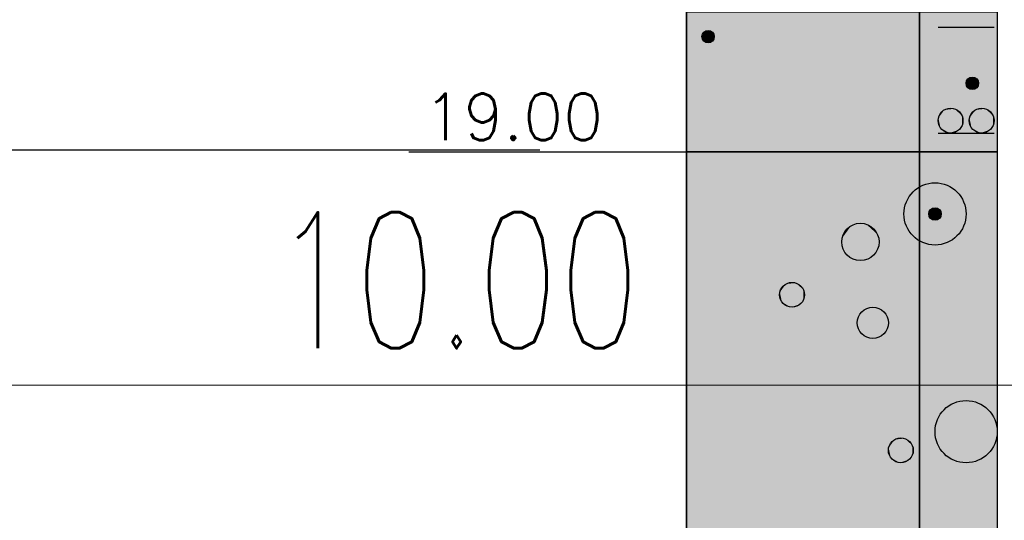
# Model space of a CAD drawing. Header units: metres. Extents: x 3458045 to 3462392, y 5482308 to 5484762.
# Tile 290 of 458: x 3460212.75 to 3460219.08, y 5483987.41 to 5483990.63. Entities that reach past the tile are written whole.
import ezdxf

# ---------------------------------------------------------------- set-up
doc = ezdxf.new("R2010")
doc.units = ezdxf.units.M
doc.header["$PDMODE"] = 3
doc.header["$PDSIZE"] = 0.1
doc.linetypes.add('AUSGEZOGEN', pattern=[2, 1, 1])
doc.linetypes.add('VERDECKT', pattern=[9.525, 6.35, -3.175])
doc.layers.get('0').update_dxf_attribs({"linetype": 'CONTINUOUS'})
doc.layers.get('DEFPOINTS').update_dxf_attribs({"linetype": 'CONTINUOUS'})
doc.layers.add('BAUER_BK 2014', color=1, linetype='CONTINUOUS')
doc.layers.add('SP_VERM', color=1, linetype='CONTINUOUS')
doc.layers.add('SP_Höhenplan-Beschriftung-Linien', color=2, linetype='CONTINUOUS', lineweight=25)
doc.styles.add('ROMANS', font='ROMANS')
doc.styles.add('SP_F', font='romans.shx', dxfattribs={"width": 0.7, "bigfont": 'sp_f.shx'})
doc.dimstyles.new('SOFI35$0', dxfattribs={"dimtxt": 3.5, "dimasz": 0.35, "dimexe": 0.9, "dimexo": 0.625, "dimgap": 0.945, "dimtad": 1, "dimdec": 3, "dimrnd": 0.001, "dimzin": 1, "dimdsep": 46, "dimtxsty": 'SP_F', "dimblk1": 'SOF_BEMSTR1', "dimblk2": 'SOF_BEMSTR2', "dimsah": 1, "dimcen": 3.5, "dimse1": 1, "dimse2": 1, "dimclrd": 1, "dimclre": 1, "dimclrt": 2, "dimaunit": 2, "dimazin": 0, "dimtfac": 1, "dimtdec": 3, "dimtmove": 0, "dimatfit": 3, "dimfxl": 1, "dimtolj": 1, "dimtzin": 0, "dimlwd": 0, "dimlwe": 0, "dimarcsym": 0})

# ---------------------------------------------------------------- blocks, each defined once
blk = doc.blocks.new('SOF_BEMSTR2')
at = {"color": 0, "linetype": 'ByBlock', "lineweight": -2}
for p, q in [((0, -20), (0, 8.5)), ((3.535, 3.535), (-3.535, -3.535)), ((-5, 0), (5, 0))]:
    blk.add_line(p, q, dxfattribs=at)
blk = doc.blocks.new('SOF_BEMSTR1')
at = {"color": 0, "linetype": 'ByBlock', "lineweight": -2}
for p, q in [((0, 20), (0, -8.5)), ((3.535, 3.535), (-3.535, -3.535)), ((-5, 0), (5, 0))]:
    blk.add_line(p, q, dxfattribs=at)
blk = doc.blocks.new('*D133')
at = {"layer": 'DEFPOINTS', "color": 0, "linetype": 'AUSGEZOGEN', "transparency": 16777216}
for p in [(3460210.5579, 5483994.6749), (3460220.5579, 5483994.6749), (3460220.5579, 5483988.2771)]:
    blk.add_point(p, dxfattribs=at)
at = {"layer": 'SP_VERM', "color": 1, "linetype": 'AUSGEZOGEN', "lineweight": 0, "transparency": 16777216}
blk.add_line((3460210.6454, 5483988.2771), (3460220.4704, 5483988.2771), dxfattribs=at)
at = {"layer": 'SP_VERM', "color": 1, "linetype": 'AUSGEZOGEN', "lineweight": 0, "transparency": 16777216, "xscale": 0.08750000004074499, "yscale": 0.08750000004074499, "zscale": 0.08750000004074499, "rotation": 180}
blk.add_blockref('SOF_BEMSTR2', (3460210.5579, 5483988.2771), dxfattribs=at)
at = {"layer": 'SP_VERM', "color": 1, "linetype": 'AUSGEZOGEN', "lineweight": 0, "transparency": 16777216, "xscale": 0.08750000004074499, "yscale": 0.08750000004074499, "zscale": 0.08750000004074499}
blk.add_blockref('SOF_BEMSTR1', (3460220.5579, 5483988.2771), dxfattribs=at)
at = {"layer": 'SP_VERM', "color": 2, "linetype": 'AUSGEZOGEN', "transparency": 16777216, "insert": (3460215.5579, 5483988.9509), "char_height": 0.875, "attachment_point": 5, "style": 'SP_F'}
blk.add_mtext('\\A1;\\A1;10.00{\\H.7x;\\S^ ;}', dxfattribs=at)
blk = doc.blocks.new('*D189')
at = {"layer": 'DEFPOINTS', "color": 0, "linetype": 'AUSGEZOGEN', "transparency": 16777216}
for p in [(3460180.5579, 5483993.5831), (3460310.5579, 5483993.5831), (3460310.5579, 5483985.7834)]:
    blk.add_point(p, dxfattribs=at)
at = {"layer": 'SP_VERM', "color": 1, "linetype": 'AUSGEZOGEN', "lineweight": 0, "transparency": 16777216}
blk.add_line((3460180.6454, 5483985.7834), (3460310.4704, 5483985.7834), dxfattribs=at)
at = {"layer": 'SP_VERM', "color": 1, "linetype": 'AUSGEZOGEN', "lineweight": 0, "transparency": 16777216, "xscale": 0.08750000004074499, "yscale": 0.08750000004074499, "zscale": 0.08750000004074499, "rotation": 180}
blk.add_blockref('SOF_BEMSTR2', (3460180.5579, 5483985.7834), dxfattribs=at)
at = {"layer": 'SP_VERM', "color": 1, "linetype": 'AUSGEZOGEN', "lineweight": 0, "transparency": 16777216, "xscale": 0.08750000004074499, "yscale": 0.08750000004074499, "zscale": 0.08750000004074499}
blk.add_blockref('SOF_BEMSTR1', (3460310.5579, 5483985.7834), dxfattribs=at)
at = {"layer": 'SP_VERM', "color": 2, "linetype": 'AUSGEZOGEN', "transparency": 16777216, "insert": (3460245.5579, 5483986.603), "char_height": 0.875, "attachment_point": 5, "style": 'SP_F'}
blk.add_mtext('\\A1;\\A1;Trogabschnitt = 130.00{\\H.7x;\\S^ ;}m', dxfattribs=at)

msp = doc.modelspace()

# ---------------------------------------------------------------- linework, layer by layer
at = {"layer": 'BAUER_BK 2014', "color": 7, "linetype": 'Continuous'}
for points in [[(3460217.0361, 5484008.7771), (3460217.0361, 5483978.7771)], [(3460219.0361, 5484008.7771), (3460219.0361, 5483978.7771)], [(3460217.0361, 5483989.7771), (3460217.0361, 5483990.6771), (3460219.0361, 5483990.6771), (3460219.0361, 5483989.7771), (3460217.0361, 5483989.7771)], [(3460218.6561, 5483990.5771), (3460219.0161, 5483990.5771)], [(3460218.6561, 5483989.8971), (3460219.0161, 5483989.8971)], [(3460215.2513, 5483989.7771), (3460216.0361, 5483989.7771), (3460216.6361, 5483989.7771), (3460217.0361, 5483989.7771)], [(3460217.0361, 5483986.7771), (3460217.0361, 5483989.7771), (3460219.0361, 5483989.7771), (3460219.0361, 5483986.7771), (3460217.0361, 5483986.7771)], [(3460219.0361, 5483989.7771), (3460217.0361, 5483989.7771)]]:
    msp.add_lwpolyline(points, dxfattribs=at)
at = {"layer": 'BAUER_BK 2014', "color": 30, "linetype": 'Continuous'}
for points in [[(3460217.0361, 5483989.7771), (3460217.0361, 5483990.6771), (3460218.5361, 5483990.6771), (3460218.5361, 5483989.7771), (3460217.0361, 5483989.7771)], [(3460217.0361, 5483986.7771), (3460217.0361, 5483989.7771), (3460218.5361, 5483989.7771), (3460218.5361, 5483986.7771), (3460217.0361, 5483986.7771)]]:
    msp.add_lwpolyline(points, dxfattribs=at)
at = {"layer": 'BAUER_BK 2014', "color": 62, "linetype": 'Continuous'}
msp.add_lwpolyline([(3460218.5361, 5483989.7771), (3460218.5361, 5483990.6771), (3460219.0361, 5483990.6771), (3460219.0361, 5483989.7771), (3460218.5361, 5483989.7771)], dxfattribs=at)
at = {"layer": 'BAUER_BK 2014', "color": 50, "linetype": 'Continuous'}
msp.add_lwpolyline([(3460218.5361, 5483986.7771), (3460218.5361, 5483989.7771), (3460219.0361, 5483989.7771), (3460219.0361, 5483986.7771), (3460218.5361, 5483986.7771)], dxfattribs=at)
at = {"layer": 'BAUER_BK 2014', "color": 7, "linetype": 'Continuous'}
for centre, radius in [((3460217.1761, 5483990.5171), 0.04), ((3460218.8761, 5483990.2171), 0.04), ((3460218.7361, 5483989.9771), 0.08), ((3460218.9361, 5483989.9771), 0.08), ((3460218.6361, 5483989.3771), 0.2), ((3460218.6361, 5483989.3771), 0.04), ((3460218.1561, 5483989.1971), 0.12), ((3460217.7161, 5483988.8571), 0.08), ((3460218.2361, 5483988.6771), 0.1), ((3460218.8361, 5483987.9771), 0.2), ((3460218.4161, 5483987.8571), 0.08)]:
    msp.add_circle(centre, radius, dxfattribs=at)
at = {"layer": 'BAUER_BK 2014', "color": 30, "linetype": 'Continuous'}
for points in [[(3460217.0361, 5483989.7771), (3460217.0361, 5483990.6771), (3460218.5361, 5483989.7771), (3460218.5361, 5483990.6771)], [(3460217.0361, 5483986.7771), (3460217.0361, 5483989.7771), (3460218.5361, 5483986.7771), (3460218.5361, 5483989.7771)]]:
    msp.add_solid(points, dxfattribs=at)
at = {"layer": 'BAUER_BK 2014', "color": 62, "linetype": 'Continuous'}
msp.add_solid([(3460218.5361, 5483989.7771), (3460218.5361, 5483990.6771), (3460219.0361, 5483989.7771), (3460219.0361, 5483990.6771)], dxfattribs=at)
at = {"layer": 'BAUER_BK 2014', "color": 7, "linetype": 'Continuous'}
for points in [[(3460217.1371, 5483990.5255), (3460217.1361, 5483990.5171), (3460217.1371, 5483990.5087)], [(3460217.1561, 5483990.5517), (3460217.1439, 5483990.5407), (3460217.1371, 5483990.5255)], [(3460217.1561, 5483990.5517), (3460217.1371, 5483990.5255), (3460217.1439, 5483990.4935)], [(3460217.1439, 5483990.5407), (3460217.1397, 5483990.5333), (3460217.1371, 5483990.5255)], [(3460217.1371, 5483990.5255), (3460217.1371, 5483990.5087), (3460217.1439, 5483990.4935)], [(3460217.1371, 5483990.5087), (3460217.1397, 5483990.5009), (3460217.1439, 5483990.4935)], [(3460217.1561, 5483990.5517), (3460217.1495, 5483990.5469), (3460217.1439, 5483990.5407)], [(3460217.1561, 5483990.5517), (3460217.1439, 5483990.4935), (3460217.2029, 5483990.4873)], [(3460217.1721, 5483990.5569), (3460217.1639, 5483990.5551), (3460217.1561, 5483990.5517)], [(3460217.1885, 5483990.5551), (3460217.1721, 5483990.5569), (3460217.1561, 5483990.5517)], [(3460217.2127, 5483990.5333), (3460217.1885, 5483990.5551), (3460217.1561, 5483990.5517)], [(3460217.2029, 5483990.4873), (3460217.2127, 5483990.5333), (3460217.1561, 5483990.5517)], [(3460217.1885, 5483990.5551), (3460217.1803, 5483990.5569), (3460217.1721, 5483990.5569)], [(3460217.2029, 5483990.5469), (3460217.1961, 5483990.5517), (3460217.1885, 5483990.5551)], [(3460217.2127, 5483990.5333), (3460217.2029, 5483990.5469), (3460217.1885, 5483990.5551)], [(3460217.2127, 5483990.5333), (3460217.2085, 5483990.5407), (3460217.2029, 5483990.5469)], [(3460217.2029, 5483990.4873), (3460217.2127, 5483990.5009), (3460217.2127, 5483990.5333)], [(3460217.2029, 5483990.4873), (3460217.2085, 5483990.4935), (3460217.2127, 5483990.5009)], [(3460217.2161, 5483990.5171), (3460217.2153, 5483990.5255), (3460217.2127, 5483990.5333)], [(3460217.2127, 5483990.5009), (3460217.2161, 5483990.5171), (3460217.2127, 5483990.5333)], [(3460217.1439, 5483990.4935), (3460217.1495, 5483990.4873), (3460217.1561, 5483990.4825)], [(3460217.1439, 5483990.4935), (3460217.1561, 5483990.4825), (3460217.1721, 5483990.4773)], [(3460217.1439, 5483990.4935), (3460217.1721, 5483990.4773), (3460217.2029, 5483990.4873)], [(3460217.1561, 5483990.4825), (3460217.1639, 5483990.4791), (3460217.1721, 5483990.4773)], [(3460217.1721, 5483990.4773), (3460217.1885, 5483990.4791), (3460217.2029, 5483990.4873)], [(3460217.1721, 5483990.4773), (3460217.1803, 5483990.4773), (3460217.1885, 5483990.4791)], [(3460217.1885, 5483990.4791), (3460217.1961, 5483990.4825), (3460217.2029, 5483990.4873)], [(3460218.8561, 5483990.2517), (3460218.8439, 5483990.2407), (3460218.8371, 5483990.2255)], [(3460218.8561, 5483990.2517), (3460218.8371, 5483990.2255), (3460218.8439, 5483990.1935)], [(3460218.8561, 5483990.2517), (3460218.8495, 5483990.2469), (3460218.8439, 5483990.2407)], [(3460218.8561, 5483990.2517), (3460218.8439, 5483990.1935), (3460218.9029, 5483990.1873)], [(3460218.8721, 5483990.2569), (3460218.8639, 5483990.2551), (3460218.8561, 5483990.2517)], [(3460218.8885, 5483990.2551), (3460218.8721, 5483990.2569), (3460218.8561, 5483990.2517)], [(3460218.9127, 5483990.2333), (3460218.8885, 5483990.2551), (3460218.8561, 5483990.2517)], [(3460218.9029, 5483990.1873), (3460218.9127, 5483990.2333), (3460218.8561, 5483990.2517)], [(3460218.8885, 5483990.2551), (3460218.8803, 5483990.2569), (3460218.8721, 5483990.2569)], [(3460218.9029, 5483990.2469), (3460218.8961, 5483990.2517), (3460218.8885, 5483990.2551)], [(3460218.9127, 5483990.2333), (3460218.9029, 5483990.2469), (3460218.8885, 5483990.2551)], [(3460218.8371, 5483990.2255), (3460218.8361, 5483990.2171), (3460218.8371, 5483990.2087)], [(3460218.8439, 5483990.2407), (3460218.8397, 5483990.2333), (3460218.8371, 5483990.2255)], [(3460218.8371, 5483990.2255), (3460218.8371, 5483990.2087), (3460218.8439, 5483990.1935)], [(3460218.8371, 5483990.2087), (3460218.8397, 5483990.2009), (3460218.8439, 5483990.1935)], [(3460218.8439, 5483990.1935), (3460218.8495, 5483990.1873), (3460218.8561, 5483990.1825)], [(3460218.8439, 5483990.1935), (3460218.8561, 5483990.1825), (3460218.8721, 5483990.1773)], [(3460218.8439, 5483990.1935), (3460218.8721, 5483990.1773), (3460218.9029, 5483990.1873)], [(3460218.8721, 5483990.1773), (3460218.8885, 5483990.1791), (3460218.9029, 5483990.1873)], [(3460218.8885, 5483990.1791), (3460218.8961, 5483990.1825), (3460218.9029, 5483990.1873)], [(3460218.9127, 5483990.2333), (3460218.9085, 5483990.2407), (3460218.9029, 5483990.2469)], [(3460218.9029, 5483990.1873), (3460218.9127, 5483990.2009), (3460218.9127, 5483990.2333)], [(3460218.9029, 5483990.1873), (3460218.9085, 5483990.1935), (3460218.9127, 5483990.2009)], [(3460218.9161, 5483990.2171), (3460218.9153, 5483990.2255), (3460218.9127, 5483990.2333)], [(3460218.9127, 5483990.2009), (3460218.9161, 5483990.2171), (3460218.9127, 5483990.2333)], [(3460218.8561, 5483990.1825), (3460218.8639, 5483990.1791), (3460218.8721, 5483990.1773)], [(3460218.8721, 5483990.1773), (3460218.8803, 5483990.1773), (3460218.8885, 5483990.1791)], [(3460218.6961, 5483990.0463), (3460218.6715, 5483990.0241), (3460218.6579, 5483989.9937)], [(3460218.6961, 5483990.0463), (3460218.6579, 5483989.9937), (3460218.6715, 5483989.9301)], [(3460218.6715, 5483990.0241), (3460218.6631, 5483990.0097), (3460218.6579, 5483989.9937)], [(3460218.6961, 5483990.0463), (3460218.6827, 5483990.0365), (3460218.6715, 5483990.0241)], [(3460218.6961, 5483990.0463), (3460218.6715, 5483989.9301), (3460218.7897, 5483989.9177)], [(3460218.7279, 5483990.0567), (3460218.7115, 5483990.0531), (3460218.6961, 5483990.0463)], [(3460218.7609, 5483990.0531), (3460218.7279, 5483990.0567), (3460218.6961, 5483990.0463)], [(3460218.8093, 5483990.0097), (3460218.7609, 5483990.0531), (3460218.6961, 5483990.0463)], [(3460218.7897, 5483989.9177), (3460218.8093, 5483990.0097), (3460218.6961, 5483990.0463)], [(3460218.7609, 5483990.0531), (3460218.7445, 5483990.0567), (3460218.7279, 5483990.0567)], [(3460218.7897, 5483990.0365), (3460218.7761, 5483990.0463), (3460218.7609, 5483990.0531)], [(3460218.8093, 5483990.0097), (3460218.7897, 5483990.0365), (3460218.7609, 5483990.0531)], [(3460218.8093, 5483990.0097), (3460218.8009, 5483990.0241), (3460218.7897, 5483990.0365)], [(3460218.7897, 5483989.9177), (3460218.8093, 5483989.9445), (3460218.8093, 5483990.0097)], [(3460218.8161, 5483989.9771), (3460218.8145, 5483989.9937), (3460218.8093, 5483990.0097)], [(3460218.8093, 5483989.9445), (3460218.8161, 5483989.9771), (3460218.8093, 5483990.0097)], [(3460218.8961, 5483990.0463), (3460218.8715, 5483990.0241), (3460218.8579, 5483989.9937)], [(3460218.8961, 5483990.0463), (3460218.8579, 5483989.9937), (3460218.8715, 5483989.9301)], [(3460218.8715, 5483990.0241), (3460218.8631, 5483990.0097), (3460218.8579, 5483989.9937)], [(3460218.8961, 5483990.0463), (3460218.8827, 5483990.0365), (3460218.8715, 5483990.0241)], [(3460218.8961, 5483990.0463), (3460218.8715, 5483989.9301), (3460218.9897, 5483989.9177)], [(3460218.9279, 5483990.0567), (3460218.9115, 5483990.0531), (3460218.8961, 5483990.0463)], [(3460218.9609, 5483990.0531), (3460218.9279, 5483990.0567), (3460218.8961, 5483990.0463)], [(3460219.0093, 5483990.0097), (3460218.9609, 5483990.0531), (3460218.8961, 5483990.0463)], [(3460218.9897, 5483989.9177), (3460219.0093, 5483990.0097), (3460218.8961, 5483990.0463)], [(3460218.9609, 5483990.0531), (3460218.9445, 5483990.0567), (3460218.9279, 5483990.0567)], [(3460218.9897, 5483990.0365), (3460218.9761, 5483990.0463), (3460218.9609, 5483990.0531)], [(3460219.0093, 5483990.0097), (3460218.9897, 5483990.0365), (3460218.9609, 5483990.0531)], [(3460219.0093, 5483990.0097), (3460219.0009, 5483990.0241), (3460218.9897, 5483990.0365)], [(3460218.9897, 5483989.9177), (3460219.0093, 5483989.9445), (3460219.0093, 5483990.0097)], [(3460219.0161, 5483989.9771), (3460219.0145, 5483989.9937), (3460219.0093, 5483990.0097)], [(3460219.0093, 5483989.9445), (3460219.0161, 5483989.9771), (3460219.0093, 5483990.0097)], [(3460218.6579, 5483989.9937), (3460218.6561, 5483989.9771), (3460218.6579, 5483989.9605)], [(3460218.6579, 5483989.9937), (3460218.6579, 5483989.9605), (3460218.6715, 5483989.9301)], [(3460218.6579, 5483989.9605), (3460218.6631, 5483989.9445), (3460218.6715, 5483989.9301)], [(3460218.7897, 5483989.9177), (3460218.8009, 5483989.9301), (3460218.8093, 5483989.9445)], [(3460218.8579, 5483989.9937), (3460218.8561, 5483989.9771), (3460218.8579, 5483989.9605)], [(3460218.8579, 5483989.9937), (3460218.8579, 5483989.9605), (3460218.8715, 5483989.9301)], [(3460218.8579, 5483989.9605), (3460218.8631, 5483989.9445), (3460218.8715, 5483989.9301)], [(3460218.9897, 5483989.9177), (3460219.0009, 5483989.9301), (3460219.0093, 5483989.9445)], [(3460218.6715, 5483989.9301), (3460218.6827, 5483989.9177), (3460218.6961, 5483989.9079)], [(3460218.6715, 5483989.9301), (3460218.6961, 5483989.9079), (3460218.7279, 5483989.8975)], [(3460218.6715, 5483989.9301), (3460218.7279, 5483989.8975), (3460218.7897, 5483989.9177)], [(3460218.6961, 5483989.9079), (3460218.7115, 5483989.9011), (3460218.7279, 5483989.8975)], [(3460218.7279, 5483989.8975), (3460218.7609, 5483989.9011), (3460218.7897, 5483989.9177)], [(3460218.7279, 5483989.8975), (3460218.7445, 5483989.8975), (3460218.7609, 5483989.9011)], [(3460218.7609, 5483989.9011), (3460218.7761, 5483989.9079), (3460218.7897, 5483989.9177)], [(3460218.8715, 5483989.9301), (3460218.8827, 5483989.9177), (3460218.8961, 5483989.9079)], [(3460218.8715, 5483989.9301), (3460218.8961, 5483989.9079), (3460218.9279, 5483989.8975)], [(3460218.8715, 5483989.9301), (3460218.9279, 5483989.8975), (3460218.9897, 5483989.9177)], [(3460218.8961, 5483989.9079), (3460218.9115, 5483989.9011), (3460218.9279, 5483989.8975)], [(3460218.9279, 5483989.8975), (3460218.9609, 5483989.9011), (3460218.9897, 5483989.9177)], [(3460218.9279, 5483989.8975), (3460218.9445, 5483989.8975), (3460218.9609, 5483989.9011)], [(3460218.9609, 5483989.9011), (3460218.9761, 5483989.9079), (3460218.9897, 5483989.9177)], [(3460218.5971, 5483989.3855), (3460218.5961, 5483989.3771), (3460218.5971, 5483989.3687)], [(3460218.6161, 5483989.4117), (3460218.6039, 5483989.4007), (3460218.5971, 5483989.3855)], [(3460218.6161, 5483989.4117), (3460218.5971, 5483989.3855), (3460218.6039, 5483989.3535)], [(3460218.6039, 5483989.4007), (3460218.5997, 5483989.3933), (3460218.5971, 5483989.3855)], [(3460218.5971, 5483989.3855), (3460218.5971, 5483989.3687), (3460218.6039, 5483989.3535)], [(3460218.5971, 5483989.3687), (3460218.5997, 5483989.3609), (3460218.6039, 5483989.3535)], [(3460218.6161, 5483989.4117), (3460218.6095, 5483989.4069), (3460218.6039, 5483989.4007)], [(3460218.6161, 5483989.4117), (3460218.6039, 5483989.3535), (3460218.6629, 5483989.3473)], [(3460218.6321, 5483989.4169), (3460218.6239, 5483989.4151), (3460218.6161, 5483989.4117)], [(3460218.6485, 5483989.4151), (3460218.6321, 5483989.4169), (3460218.6161, 5483989.4117)], [(3460218.6727, 5483989.3933), (3460218.6485, 5483989.4151), (3460218.6161, 5483989.4117)], [(3460218.6629, 5483989.3473), (3460218.6727, 5483989.3933), (3460218.6161, 5483989.4117)], [(3460218.6485, 5483989.4151), (3460218.6403, 5483989.4169), (3460218.6321, 5483989.4169)], [(3460218.6629, 5483989.4069), (3460218.6561, 5483989.4117), (3460218.6485, 5483989.4151)], [(3460218.6727, 5483989.3933), (3460218.6629, 5483989.4069), (3460218.6485, 5483989.4151)], [(3460218.6727, 5483989.3933), (3460218.6685, 5483989.4007), (3460218.6629, 5483989.4069)], [(3460218.6629, 5483989.3473), (3460218.6727, 5483989.3609), (3460218.6727, 5483989.3933)], [(3460218.6629, 5483989.3473), (3460218.6685, 5483989.3535), (3460218.6727, 5483989.3609)], [(3460218.6761, 5483989.3771), (3460218.6753, 5483989.3855), (3460218.6727, 5483989.3933)], [(3460218.6727, 5483989.3609), (3460218.6761, 5483989.3771), (3460218.6727, 5483989.3933)], [(3460218.0961, 5483989.3011), (3460218.0591, 5483989.2677), (3460218.0389, 5483989.2221)], [(3460218.0961, 5483989.3011), (3460218.0389, 5483989.2221), (3460218.0591, 5483989.1265)], [(3460218.0961, 5483989.3011), (3460218.0759, 5483989.2863), (3460218.0591, 5483989.2677)], [(3460218.0961, 5483989.3011), (3460218.0591, 5483989.1265), (3460218.2365, 5483989.1079)], [(3460218.1437, 5483989.3165), (3460218.1191, 5483989.3113), (3460218.0961, 5483989.3011)], [(3460218.1933, 5483989.3113), (3460218.1437, 5483989.3165), (3460218.0961, 5483989.3011)], [(3460218.2659, 5483989.2459), (3460218.1933, 5483989.3113), (3460218.0961, 5483989.3011)], [(3460218.2365, 5483989.1079), (3460218.2659, 5483989.2459), (3460218.0961, 5483989.3011)], [(3460218.1933, 5483989.3113), (3460218.1687, 5483989.3165), (3460218.1437, 5483989.3165)], [(3460218.2365, 5483989.2863), (3460218.2161, 5483989.3011), (3460218.1933, 5483989.3113)], [(3460218.2659, 5483989.2459), (3460218.2365, 5483989.2863), (3460218.1933, 5483989.3113)], [(3460218.6039, 5483989.3535), (3460218.6095, 5483989.3473), (3460218.6161, 5483989.3425)], [(3460218.6039, 5483989.3535), (3460218.6161, 5483989.3425), (3460218.6321, 5483989.3373)], [(3460218.6039, 5483989.3535), (3460218.6321, 5483989.3373), (3460218.6629, 5483989.3473)], [(3460218.6161, 5483989.3425), (3460218.6239, 5483989.3391), (3460218.6321, 5483989.3373)], [(3460218.6321, 5483989.3373), (3460218.6485, 5483989.3391), (3460218.6629, 5483989.3473)], [(3460218.6321, 5483989.3373), (3460218.6403, 5483989.3373), (3460218.6485, 5483989.3391)], [(3460218.6485, 5483989.3391), (3460218.6561, 5483989.3425), (3460218.6629, 5483989.3473)], [(3460218.0591, 5483989.2677), (3460218.0465, 5483989.2459), (3460218.0389, 5483989.2221)], [(3460218.2659, 5483989.2459), (3460218.2533, 5483989.2677), (3460218.2365, 5483989.2863)], [(3460218.2365, 5483989.1079), (3460218.2659, 5483989.1483), (3460218.2659, 5483989.2459)], [(3460218.2761, 5483989.1971), (3460218.2735, 5483989.2221), (3460218.2659, 5483989.2459)], [(3460218.2659, 5483989.1483), (3460218.2761, 5483989.1971), (3460218.2659, 5483989.2459)], [(3460218.0389, 5483989.2221), (3460218.0361, 5483989.1971), (3460218.0389, 5483989.1721)], [(3460218.0389, 5483989.2221), (3460218.0389, 5483989.1721), (3460218.0591, 5483989.1265)], [(3460218.0389, 5483989.1721), (3460218.0465, 5483989.1483), (3460218.0591, 5483989.1265)], [(3460218.0591, 5483989.1265), (3460218.0759, 5483989.1079), (3460218.0961, 5483989.0931)], [(3460218.0591, 5483989.1265), (3460218.0961, 5483989.0931), (3460218.1437, 5483989.0777)], [(3460218.0591, 5483989.1265), (3460218.1437, 5483989.0777), (3460218.2365, 5483989.1079)], [(3460218.1437, 5483989.0777), (3460218.1933, 5483989.0829), (3460218.2365, 5483989.1079)], [(3460218.1933, 5483989.0829), (3460218.2161, 5483989.0931), (3460218.2365, 5483989.1079)], [(3460218.2365, 5483989.1079), (3460218.2533, 5483989.1265), (3460218.2659, 5483989.1483)], [(3460218.0961, 5483989.0931), (3460218.1191, 5483989.0829), (3460218.1437, 5483989.0777)], [(3460218.1437, 5483989.0777), (3460218.1687, 5483989.0777), (3460218.1933, 5483989.0829)], [(3460217.6761, 5483988.9263), (3460217.6515, 5483988.9041), (3460217.6379, 5483988.8737)], [(3460217.6761, 5483988.9263), (3460217.6379, 5483988.8737), (3460217.6515, 5483988.8101)], [(3460217.6761, 5483988.9263), (3460217.6627, 5483988.9165), (3460217.6515, 5483988.9041)], [(3460217.6761, 5483988.9263), (3460217.6515, 5483988.8101), (3460217.7697, 5483988.7977)], [(3460217.7079, 5483988.9367), (3460217.6915, 5483988.9331), (3460217.6761, 5483988.9263)], [(3460217.7409, 5483988.9331), (3460217.7079, 5483988.9367), (3460217.6761, 5483988.9263)], [(3460217.7893, 5483988.8897), (3460217.7409, 5483988.9331), (3460217.6761, 5483988.9263)], [(3460217.7697, 5483988.7977), (3460217.7893, 5483988.8897), (3460217.6761, 5483988.9263)], [(3460217.7409, 5483988.9331), (3460217.7245, 5483988.9367), (3460217.7079, 5483988.9367)], [(3460217.7697, 5483988.9165), (3460217.7561, 5483988.9263), (3460217.7409, 5483988.9331)], [(3460217.7893, 5483988.8897), (3460217.7697, 5483988.9165), (3460217.7409, 5483988.9331)], [(3460217.6379, 5483988.8737), (3460217.6361, 5483988.8571), (3460217.6379, 5483988.8405)], [(3460217.6515, 5483988.9041), (3460217.6431, 5483988.8897), (3460217.6379, 5483988.8737)], [(3460217.6379, 5483988.8737), (3460217.6379, 5483988.8405), (3460217.6515, 5483988.8101)], [(3460217.7893, 5483988.8897), (3460217.7809, 5483988.9041), (3460217.7697, 5483988.9165)], [(3460217.7697, 5483988.7977), (3460217.7893, 5483988.8245), (3460217.7893, 5483988.8897)], [(3460217.7961, 5483988.8571), (3460217.7945, 5483988.8737), (3460217.7893, 5483988.8897)], [(3460217.7893, 5483988.8245), (3460217.7961, 5483988.8571), (3460217.7893, 5483988.8897)], [(3460217.6379, 5483988.8405), (3460217.6431, 5483988.8245), (3460217.6515, 5483988.8101)], [(3460217.6515, 5483988.8101), (3460217.6627, 5483988.7977), (3460217.6761, 5483988.7879)], [(3460217.6515, 5483988.8101), (3460217.6761, 5483988.7879), (3460217.7079, 5483988.7775)], [(3460217.6515, 5483988.8101), (3460217.7079, 5483988.7775), (3460217.7697, 5483988.7977)], [(3460217.7079, 5483988.7775), (3460217.7409, 5483988.7811), (3460217.7697, 5483988.7977)], [(3460217.7409, 5483988.7811), (3460217.7561, 5483988.7879), (3460217.7697, 5483988.7977)], [(3460217.7697, 5483988.7977), (3460217.7809, 5483988.8101), (3460217.7893, 5483988.8245)], [(3460217.6761, 5483988.7879), (3460217.6915, 5483988.7811), (3460217.7079, 5483988.7775)], [(3460217.7079, 5483988.7775), (3460217.7245, 5483988.7775), (3460217.7409, 5483988.7811)], [(3460218.3761, 5483987.9263), (3460218.3515, 5483987.9041), (3460218.3379, 5483987.8737)], [(3460218.3761, 5483987.9263), (3460218.3379, 5483987.8737), (3460218.3515, 5483987.8101)], [(3460218.3515, 5483987.9041), (3460218.3431, 5483987.8897), (3460218.3379, 5483987.8737)], [(3460218.3761, 5483987.9263), (3460218.3627, 5483987.9165), (3460218.3515, 5483987.9041)], [(3460218.3761, 5483987.9263), (3460218.3515, 5483987.8101), (3460218.4697, 5483987.7977)], [(3460218.4079, 5483987.9367), (3460218.3915, 5483987.9331), (3460218.3761, 5483987.9263)], [(3460218.4409, 5483987.9331), (3460218.4079, 5483987.9367), (3460218.3761, 5483987.9263)], [(3460218.4893, 5483987.8897), (3460218.4409, 5483987.9331), (3460218.3761, 5483987.9263)], [(3460218.4697, 5483987.7977), (3460218.4893, 5483987.8897), (3460218.3761, 5483987.9263)], [(3460218.4409, 5483987.9331), (3460218.4245, 5483987.9367), (3460218.4079, 5483987.9367)], [(3460218.4697, 5483987.9165), (3460218.4561, 5483987.9263), (3460218.4409, 5483987.9331)], [(3460218.4893, 5483987.8897), (3460218.4697, 5483987.9165), (3460218.4409, 5483987.9331)], [(3460218.4893, 5483987.8897), (3460218.4809, 5483987.9041), (3460218.4697, 5483987.9165)], [(3460218.3379, 5483987.8737), (3460218.3361, 5483987.8571), (3460218.3379, 5483987.8405)], [(3460218.3379, 5483987.8737), (3460218.3379, 5483987.8405), (3460218.3515, 5483987.8101)], [(3460218.3379, 5483987.8405), (3460218.3431, 5483987.8245), (3460218.3515, 5483987.8101)], [(3460218.4697, 5483987.7977), (3460218.4893, 5483987.8245), (3460218.4893, 5483987.8897)], [(3460218.4961, 5483987.8571), (3460218.4945, 5483987.8737), (3460218.4893, 5483987.8897)], [(3460218.4893, 5483987.8245), (3460218.4961, 5483987.8571), (3460218.4893, 5483987.8897)], [(3460218.3515, 5483987.8101), (3460218.3627, 5483987.7977), (3460218.3761, 5483987.7879)], [(3460218.3515, 5483987.8101), (3460218.3761, 5483987.7879), (3460218.4079, 5483987.7775)], [(3460218.3515, 5483987.8101), (3460218.4079, 5483987.7775), (3460218.4697, 5483987.7977)], [(3460218.3761, 5483987.7879), (3460218.3915, 5483987.7811), (3460218.4079, 5483987.7775)], [(3460218.4079, 5483987.7775), (3460218.4409, 5483987.7811), (3460218.4697, 5483987.7977)], [(3460218.4079, 5483987.7775), (3460218.4245, 5483987.7775), (3460218.4409, 5483987.7811)], [(3460218.4409, 5483987.7811), (3460218.4561, 5483987.7879), (3460218.4697, 5483987.7977)], [(3460218.4697, 5483987.7977), (3460218.4809, 5483987.8101), (3460218.4893, 5483987.8245)]]:
    msp.add_solid(points, dxfattribs=at)
at = {"layer": 'BAUER_BK 2014', "color": 50, "linetype": 'Continuous'}
msp.add_solid([(3460218.5361, 5483986.7771), (3460218.5361, 5483989.7771), (3460219.0361, 5483986.7771), (3460219.0361, 5483989.7771)], dxfattribs=at)
at = {"layer": 'SP_Höhenplan-Beschriftung-Linien', "color": 251, "linetype": 'VERDECKT'}
msp.add_line((3460406.594, 5483989.7871), (3459994.581, 5483989.7871), dxfattribs=at)

# ---------------------------------------------------------------- texts
at = {"layer": 'BAUER_BK 2014', "color": 7, "style": 'ROMANS'}
msp.add_text('19.00', height=0.29916, dxfattribs=at).set_placement((3460215.3459, 5483989.8519))

# ---------------------------------------------------------------- dimensions: what is measured, and where the dimension line sits
at = {"layer": 'SP_VERM', "color": 1, "linetype": 'AUSGEZOGEN'}
for base, p1, p2, text, override, picture, middle in [((3460220.5579, 5483988.2771), (3460210.5579, 5483994.6749), (3460220.5579, 5483994.6749), '\\A1;10.00{\\H.7x;\\S^ ;}', {"dimblk1": 'SOF_BEMSTR2', "dimblk2": 'SOF_BEMSTR1'}, '*D133', (3460215.5579, 5483988.9509)), ((3460310.5579, 5483985.7834), (3460180.5579, 5483993.5831), (3460310.5579, 5483993.5831), '\\A1;Trogabschnitt = 130.00{\\H.7x;\\S^ ;}m', {"dimpost": 'Trogabschnitt =<>m', "dimblk1": 'SOF_BEMSTR2', "dimblk2": 'SOF_BEMSTR1'}, '*D189', (3460245.5579, 5483986.603))]:
    dim = msp.add_linear_dim(base=base, p1=p1, p2=p2, text=text, dimstyle='SOFI35$0', override=override, dxfattribs=at)
    dim.commit()
    dim.dimension.update_dxf_attribs({"geometry": picture, "text_midpoint": middle})

doc.saveas('drawing.dxf')
